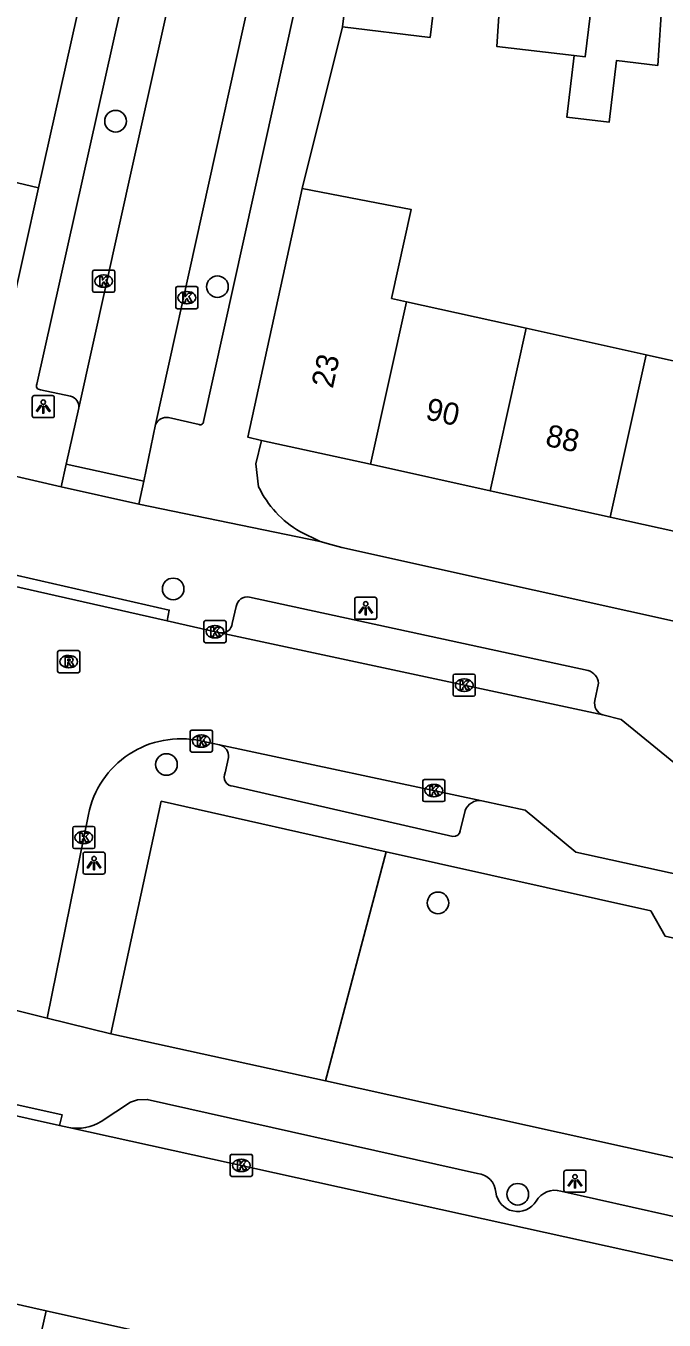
# Model space of a CAD drawing. Extents: x 162172 to 163187, y 382874 to 383684.
# Drawn here: x 162775.2 to 162804, y 383122.5 to 383181 of the extents above; entities that cross this region are included whole.
import ezdxf

# ---------------------------------------------------------------- set-up
doc = ezdxf.new("R2010")
doc.units = 0
for name, color, linetype in [('IMGEO_Boom', 7, 'Continuous'), ('IMGEO_Groenvoorziening', 7, 'Continuous'), ('IMGEO_Kolk', 7, 'Continuous'), ('IMGEO_Lichtpunt', 7, 'Continuous'), ('IMGEO_Muur', 7, 'Continuous'), ('IMGEO_Pand', 7, 'Continuous'), ('IMGEO_Pand_nummerreeks', 7, 'Continuous'), ('IMGEO_Rijbaan_lokaal_open', 7, 'Continuous'), ('IMGEO_Rioolput', 7, 'Continuous'), ('IMGEO_Voetpad_open', 7, 'Continuous')]:
    doc.layers.add(name, color=color, linetype=linetype)

msp = doc.modelspace()

# ---------------------------------------------------------------- linework, layer by layer
at = {"layer": 'IMGEO_Boom'}
for centre in [(162779.224, 383176.653), (162783.829, 383169.172), (162781.828, 383155.508), (162781.522, 383147.572), (162793.801, 383141.315), (162797.408, 383128.144)]:
    msp.add_circle(centre, 0.489, dxfattribs=at)
at = {"layer": 'IMGEO_Groenvoorziening'}
msp.add_lwpolyline([(162791.466, 383143.63), (162788.717, 383133.274)], dxfattribs=at)
at = {"layer": 'IMGEO_Kolk'}
for p, q in [((162778.262, 383169.923), (162779.114, 383169.923)), ((162778.187, 383168.997), (162778.187, 383169.849)), ((162778.675, 383169.703), (162778.7, 383169.703)), ((162779.188, 383169.849), (162779.188, 383168.997)), ((162779.114, 383168.923), (162778.262, 383168.923)), ((162778.698, 383169.143), (162778.673, 383169.143)), ((162781.943, 383168.25), (162781.943, 383169.102)), ((162782.018, 383169.176), (162782.87, 383169.176)), ((162782.431, 383168.956), (162782.456, 383168.956)), ((162782.944, 383169.102), (162782.944, 383168.25)), ((162782.87, 383168.176), (162782.018, 383168.176)), ((162782.454, 383168.396), (162782.429, 383168.396)), ((162783.216, 383153.149), (162783.216, 383154.001)), ((162783.291, 383154.075), (162784.143, 383154.075)), ((162783.704, 383153.855), (162783.729, 383153.855)), ((162784.217, 383154.001), (162784.217, 383153.149)), ((162784.143, 383153.075), (162783.291, 383153.075)), ((162783.727, 383153.295), (162783.702, 383153.295)), ((162794.486, 383150.732), (162794.486, 383151.584)), ((162794.561, 383151.658), (162795.413, 383151.658)), ((162794.974, 383151.438), (162794.999, 383151.438)), ((162795.487, 383151.584), (162795.487, 383150.732)), ((162795.413, 383150.658), (162794.561, 383150.658)), ((162794.997, 383150.878), (162794.972, 383150.878)), ((162782.6, 383148.205), (162782.6, 383149.057)), ((162782.675, 383149.131), (162783.527, 383149.131)), ((162783.088, 383148.911), (162783.113, 383148.911)), ((162783.601, 383149.057), (162783.601, 383148.205)), ((162783.111, 383148.351), (162783.086, 383148.351)), ((162783.527, 383148.131), (162782.675, 383148.131)), ((162793.114, 383145.967), (162793.114, 383146.819)), ((162793.189, 383146.893), (162794.041, 383146.893)), ((162793.602, 383146.673), (162793.627, 383146.673)), ((162794.115, 383146.819), (162794.115, 383145.967)), ((162793.625, 383146.113), (162793.6, 383146.113)), ((162794.041, 383145.893), (162793.189, 383145.893)), ((162777.359, 383144.774), (162778.211, 383144.774)), ((162777.284, 383143.848), (162777.284, 383144.7)), ((162777.772, 383144.554), (162777.797, 383144.554)), ((162778.285, 383144.7), (162778.285, 383143.848)), ((162778.211, 383143.774), (162777.359, 383143.774)), ((162777.795, 383143.994), (162777.77, 383143.994)), ((162784.411, 383129.024), (162784.411, 383129.876)), ((162784.486, 383129.95), (162785.338, 383129.95)), ((162784.899, 383129.73), (162784.924, 383129.73)), ((162785.412, 383129.876), (162785.412, 383129.024)), ((162785.338, 383128.95), (162784.486, 383128.95)), ((162784.922, 383129.17), (162784.897, 383129.17))]:
    msp.add_line(p, q, dxfattribs=at)
for points in [[(162778.262, 383169.923), (162779.114, 383169.923)], [(162778.187, 383168.997), (162778.187, 383169.849)], [(162778.508, 383169.623), (162778.631, 383169.623), (162778.631, 383169.472), (162778.761, 383169.623), (162778.925, 383169.623), (162778.779, 383169.472), (162778.932, 383169.223), (162778.78, 383169.223), (162778.695, 383169.387), (162778.631, 383169.32), (162778.631, 383169.223), (162778.508, 383169.223), (162778.508, 383169.623)], [(162779.188, 383169.849), (162779.188, 383168.997)], [(162779.114, 383168.923), (162778.262, 383168.923)], [(162781.943, 383168.25), (162781.943, 383169.102)], [(162782.018, 383169.176), (162782.87, 383169.176)], [(162782.264, 383168.876), (162782.387, 383168.876), (162782.387, 383168.725), (162782.517, 383168.876), (162782.681, 383168.876), (162782.535, 383168.725), (162782.688, 383168.476), (162782.536, 383168.476), (162782.451, 383168.64), (162782.387, 383168.573), (162782.387, 383168.476), (162782.264, 383168.476), (162782.264, 383168.876)], [(162782.944, 383169.102), (162782.944, 383168.25)], [(162782.87, 383168.176), (162782.018, 383168.176)], [(162783.216, 383153.149), (162783.216, 383154.001)], [(162783.291, 383154.075), (162784.143, 383154.075)], [(162783.537, 383153.775), (162783.66, 383153.775), (162783.66, 383153.624), (162783.79, 383153.775), (162783.954, 383153.775), (162783.808, 383153.624), (162783.961, 383153.375), (162783.809, 383153.375), (162783.724, 383153.539), (162783.66, 383153.472), (162783.66, 383153.375), (162783.537, 383153.375), (162783.537, 383153.775)], [(162784.217, 383154.001), (162784.217, 383153.149)], [(162784.143, 383153.075), (162783.291, 383153.075)], [(162794.486, 383150.732), (162794.486, 383151.584)], [(162794.561, 383151.658), (162795.413, 383151.658)], [(162794.807, 383151.358), (162794.93, 383151.358), (162794.93, 383151.207), (162795.06, 383151.358), (162795.224, 383151.358), (162795.078, 383151.207), (162795.231, 383150.958), (162795.079, 383150.958), (162794.994, 383151.122), (162794.93, 383151.055), (162794.93, 383150.958), (162794.807, 383150.958), (162794.807, 383151.358)], [(162795.487, 383151.584), (162795.487, 383150.732)], [(162795.413, 383150.658), (162794.561, 383150.658)], [(162782.6, 383148.205), (162782.6, 383149.057)], [(162782.675, 383149.131), (162783.527, 383149.131)], [(162783.601, 383149.057), (162783.601, 383148.205)], [(162782.921, 383148.831), (162783.044, 383148.831), (162783.044, 383148.68), (162783.174, 383148.831), (162783.338, 383148.831), (162783.192, 383148.68), (162783.345, 383148.431), (162783.193, 383148.431), (162783.108, 383148.595), (162783.044, 383148.528), (162783.044, 383148.431), (162782.921, 383148.431), (162782.921, 383148.831)], [(162783.527, 383148.131), (162782.675, 383148.131)], [(162793.114, 383145.967), (162793.114, 383146.819)], [(162793.189, 383146.893), (162794.041, 383146.893)], [(162793.435, 383146.593), (162793.558, 383146.593), (162793.558, 383146.442), (162793.688, 383146.593), (162793.852, 383146.593), (162793.706, 383146.442), (162793.859, 383146.193), (162793.707, 383146.193), (162793.622, 383146.357), (162793.558, 383146.29), (162793.558, 383146.193), (162793.435, 383146.193), (162793.435, 383146.593)], [(162794.115, 383146.819), (162794.115, 383145.967)], [(162794.041, 383145.893), (162793.189, 383145.893)], [(162777.359, 383144.774), (162778.211, 383144.774)], [(162777.284, 383143.848), (162777.284, 383144.7)], [(162777.605, 383144.474), (162777.728, 383144.474), (162777.728, 383144.323), (162777.858, 383144.474), (162778.022, 383144.474), (162777.876, 383144.323), (162778.029, 383144.074), (162777.877, 383144.074), (162777.792, 383144.238), (162777.728, 383144.171), (162777.728, 383144.074), (162777.605, 383144.074), (162777.605, 383144.474)], [(162778.285, 383144.7), (162778.285, 383143.848)], [(162778.211, 383143.774), (162777.359, 383143.774)], [(162784.411, 383129.024), (162784.411, 383129.876)], [(162784.486, 383129.95), (162785.338, 383129.95)], [(162784.732, 383129.65), (162784.855, 383129.65), (162784.855, 383129.499), (162784.985, 383129.65), (162785.149, 383129.65), (162785.003, 383129.499), (162785.156, 383129.25), (162785.004, 383129.25), (162784.919, 383129.414), (162784.855, 383129.347), (162784.855, 383129.25), (162784.732, 383129.25), (162784.732, 383129.65)], [(162785.412, 383129.876), (162785.412, 383129.024)], [(162785.338, 383128.95), (162784.486, 383128.95)]]:
    msp.add_lwpolyline(points, dxfattribs=at)
for centre, start, end in [((162778.264, 383169.847), 91.55205, 178.44795), ((162778.264, 383169.847), 91.55205, 178.44795), ((162779.112, 383169.847), 1.55205, 88.44795), ((162779.112, 383169.847), 1.55205, 88.44795), ((162778.264, 383168.999), 181.55205, 268.44795), ((162778.264, 383168.999), 181.55205, 268.44795), ((162779.112, 383168.999), 271.55205, 358.44795), ((162779.112, 383168.999), 271.55205, 358.44795), ((162782.02, 383169.1), 91.55205, 178.44795), ((162782.02, 383169.1), 91.55205, 178.44795), ((162782.868, 383169.1), 1.55205, 88.44795), ((162782.868, 383169.1), 1.55205, 88.44795), ((162782.02, 383168.252), 181.55205, 268.44795), ((162782.02, 383168.252), 181.55205, 268.44795), ((162782.868, 383168.252), 271.55205, 358.44795), ((162782.868, 383168.252), 271.55205, 358.44795), ((162783.293, 383153.999), 91.55205, 178.44795), ((162783.293, 383153.999), 91.55205, 178.44795), ((162784.141, 383153.999), 1.55205, 88.44795), ((162784.141, 383153.999), 1.55205, 88.44795), ((162783.293, 383153.151), 181.55205, 268.44795), ((162783.293, 383153.151), 181.55205, 268.44795), ((162784.141, 383153.151), 271.55205, 358.44795), ((162784.141, 383153.151), 271.55205, 358.44795), ((162794.563, 383151.582), 91.55205, 178.44795), ((162794.563, 383151.582), 91.55205, 178.44795), ((162795.411, 383151.582), 1.55205, 88.44795), ((162795.411, 383151.582), 1.55205, 88.44795), ((162794.563, 383150.734), 181.55205, 268.44795), ((162794.563, 383150.734), 181.55205, 268.44795), ((162795.411, 383150.734), 271.55205, 358.44795), ((162795.411, 383150.734), 271.55205, 358.44795), ((162782.677, 383149.055), 91.55205, 178.44795), ((162782.677, 383149.055), 91.55205, 178.44795), ((162783.525, 383149.055), 1.55205, 88.44795), ((162783.525, 383149.055), 1.55205, 88.44795), ((162782.677, 383148.207), 181.55205, 268.44795), ((162782.677, 383148.207), 181.55205, 268.44795), ((162783.525, 383148.207), 271.55205, 358.44795), ((162783.525, 383148.207), 271.55205, 358.44795), ((162793.191, 383146.817), 91.55205, 178.44795), ((162793.191, 383146.817), 91.55205, 178.44795), ((162794.039, 383146.817), 1.55205, 88.44795), ((162794.039, 383146.817), 1.55205, 88.44795), ((162793.191, 383145.969), 181.55205, 268.44795), ((162793.191, 383145.969), 181.55205, 268.44795), ((162794.039, 383145.969), 271.55205, 358.44795), ((162794.039, 383145.969), 271.55205, 358.44795), ((162777.361, 383144.698), 91.55205, 178.44795), ((162777.361, 383144.698), 91.55205, 178.44795), ((162778.209, 383144.698), 1.55205, 88.44795), ((162778.209, 383144.698), 1.55205, 88.44795), ((162777.361, 383143.85), 181.55205, 268.44795), ((162777.361, 383143.85), 181.55205, 268.44795), ((162778.209, 383143.85), 271.55205, 358.44795), ((162778.209, 383143.85), 271.55205, 358.44795), ((162784.488, 383129.874), 91.55205, 178.44795), ((162784.488, 383129.874), 91.55205, 178.44795), ((162785.336, 383129.874), 1.55205, 88.44795), ((162785.336, 383129.874), 1.55205, 88.44795), ((162784.488, 383129.026), 181.55205, 268.44795), ((162784.488, 383129.026), 181.55205, 268.44795), ((162785.336, 383129.026), 271.55205, 358.44795), ((162785.336, 383129.026), 271.55205, 358.44795)]:
    msp.add_arc(centre, 0.0765, start, end, dxfattribs=at)
for centre, major_axis, ratio, start_param, end_param in [((162778.674, 383169.423), (-0.387, 0.002), 0.722429, 4.712389, 7.853982), ((162778.699, 383169.423), (-0.39, 0.002), 0.717154, 1.570796, 4.712389), ((162782.43, 383168.676), (-0.387, 0.002), 0.722429, 4.712389, 7.853982), ((162782.455, 383168.676), (-0.39, 0.002), 0.717154, 1.570796, 4.712389), ((162783.703, 383153.575), (-0.387, 0.002), 0.722429, 4.712389, 7.853982), ((162783.728, 383153.575), (-0.39, 0.002), 0.717154, 1.570796, 4.712389), ((162794.973, 383151.158), (-0.387, 0.002), 0.722429, 4.712389, 7.853982), ((162794.998, 383151.158), (-0.39, 0.002), 0.717154, 1.570796, 4.712389), ((162783.087, 383148.631), (-0.387, 0.002), 0.722429, 4.712389, 7.853982), ((162783.112, 383148.631), (-0.39, 0.002), 0.717154, 1.570796, 4.712389), ((162793.601, 383146.393), (-0.387, 0.002), 0.722429, 4.712389, 7.853982), ((162793.626, 383146.393), (-0.39, 0.002), 0.717154, 1.570796, 4.712389), ((162777.771, 383144.274), (-0.387, 0.002), 0.722429, 4.712389, 7.853982), ((162777.796, 383144.274), (-0.39, 0.002), 0.717154, 1.570796, 4.712389), ((162784.898, 383129.45), (-0.387, 0.002), 0.722429, 4.712389, 7.853982), ((162784.923, 383129.45), (-0.39, 0.002), 0.717154, 1.570796, 4.712389)]:
    msp.add_ellipse(centre, major_axis=major_axis, ratio=ratio, start_param=start_param, end_param=end_param, dxfattribs=at)
at = {"layer": 'IMGEO_Lichtpunt'}
for p, q in [((162775.456, 383164.153), (162775.456, 383163.346)), ((162775.456, 383164.153), (162775.456, 383163.346)), ((162776.358, 383164.248), (162775.55, 383164.248)), ((162776.358, 383164.248), (162775.55, 383164.248)), ((162776.452, 383163.346), (162776.452, 383164.153)), ((162776.452, 383163.346), (162776.452, 383164.153)), ((162775.55, 383163.252), (162776.358, 383163.252)), ((162775.55, 383163.252), (162776.358, 383163.252)), ((162790.037, 383155.038), (162790.037, 383154.231)), ((162790.037, 383155.038), (162790.037, 383154.231)), ((162790.939, 383155.133), (162790.131, 383155.133)), ((162790.939, 383155.133), (162790.131, 383155.133)), ((162791.033, 383154.231), (162791.033, 383155.038)), ((162791.033, 383154.231), (162791.033, 383155.038)), ((162790.131, 383154.137), (162790.939, 383154.137)), ((162790.131, 383154.137), (162790.939, 383154.137)), ((162778.654, 383143.614), (162777.846, 383143.614)), ((162778.654, 383143.614), (162777.846, 383143.614)), ((162777.752, 383143.519), (162777.752, 383142.712)), ((162777.752, 383143.519), (162777.752, 383142.712)), ((162778.748, 383142.712), (162778.748, 383143.519)), ((162778.748, 383142.712), (162778.748, 383143.519)), ((162777.846, 383142.618), (162778.654, 383142.618)), ((162777.846, 383142.618), (162778.654, 383142.618)), ((162799.497, 383129.139), (162799.497, 383128.332)), ((162799.497, 383129.139), (162799.497, 383128.332)), ((162800.399, 383129.234), (162799.591, 383129.234)), ((162800.399, 383129.234), (162799.591, 383129.234)), ((162800.493, 383128.332), (162800.493, 383129.139)), ((162800.493, 383128.332), (162800.493, 383129.139)), ((162799.591, 383128.238), (162800.399, 383128.238)), ((162799.591, 383128.238), (162800.399, 383128.238))]:
    msp.add_line(p, q, dxfattribs=at)
for points in [[(162775.83, 383163.817), (162775.869, 383163.789), (162775.681, 383163.527), (162775.643, 383163.554), (162775.83, 383163.817)], [(162775.932, 383163.769), (162775.979, 383163.769), (162775.979, 383163.447), (162775.932, 383163.447), (162775.932, 383163.769)], [(162776.042, 383163.789), (162776.08, 383163.816), (162776.267, 383163.554), (162776.228, 383163.526), (162776.042, 383163.789)], [(162790.411, 383154.702), (162790.45, 383154.674), (162790.262, 383154.412), (162790.224, 383154.439), (162790.411, 383154.702)], [(162790.623, 383154.674), (162790.661, 383154.701), (162790.848, 383154.439), (162790.809, 383154.411), (162790.623, 383154.674)], [(162790.513, 383154.654), (162790.56, 383154.654), (162790.56, 383154.332), (162790.513, 383154.332), (162790.513, 383154.654)], [(162778.126, 383143.183), (162778.165, 383143.155), (162777.977, 383142.893), (162777.939, 383142.92), (162778.126, 383143.183)], [(162778.228, 383143.135), (162778.275, 383143.135), (162778.275, 383142.813), (162778.228, 383142.813), (162778.228, 383143.135)], [(162778.338, 383143.155), (162778.376, 383143.182), (162778.563, 383142.92), (162778.524, 383142.892), (162778.338, 383143.155)], [(162799.871, 383128.803), (162799.91, 383128.775), (162799.722, 383128.513), (162799.684, 383128.54), (162799.871, 383128.803)], [(162799.973, 383128.755), (162800.02, 383128.755), (162800.02, 383128.433), (162799.973, 383128.433), (162799.973, 383128.755)], [(162800.083, 383128.775), (162800.121, 383128.802), (162800.308, 383128.54), (162800.269, 383128.512), (162800.083, 383128.775)]]:
    msp.add_lwpolyline(points, dxfattribs=at)
for centre in [(162775.955, 383163.951), (162790.536, 383154.836), (162778.251, 383143.317), (162799.996, 383128.937)]:
    msp.add_circle(centre, 0.0994, dxfattribs=at)
for centre, start, end in [((162775.55, 383164.153), 90, 180), ((162775.55, 383164.153), 90, 180), ((162776.358, 383164.153), 0, 90), ((162776.358, 383164.153), 0, 90), ((162775.55, 383163.346), 180, 270), ((162775.55, 383163.346), 180, 270), ((162776.358, 383163.346), 270, 0), ((162776.358, 383163.346), 270, 360), ((162790.131, 383155.038), 90, 180), ((162790.131, 383155.038), 90, 180), ((162790.939, 383155.038), 0, 90), ((162790.939, 383155.038), 0, 90), ((162790.131, 383154.231), 180, 270), ((162790.131, 383154.231), 180, 270), ((162790.939, 383154.231), 270, 0), ((162790.939, 383154.231), 270, 360), ((162777.846, 383143.519), 90, 180), ((162777.846, 383143.519), 90, 180), ((162778.654, 383143.519), 0, 90), ((162778.654, 383143.519), 0, 90), ((162777.846, 383142.712), 180, 270), ((162777.846, 383142.712), 180, 270), ((162778.654, 383142.712), 270, 0), ((162778.654, 383142.712), 270, 360), ((162799.591, 383129.139), 90, 180), ((162799.591, 383129.139), 90, 180), ((162800.399, 383129.139), 0, 90), ((162800.399, 383129.139), 0, 90), ((162799.591, 383128.332), 180, 270), ((162799.591, 383128.332), 180, 270), ((162800.399, 383128.332), 270, 0), ((162800.399, 383128.332), 270, 360)]:
    msp.add_arc(centre, 0.0946, start, end, dxfattribs=at)
at = {"layer": 'IMGEO_Muur'}
for points in [[(162777.468, 383181.385), (162775.742, 383173.645)], [(162789.481, 383180.917), (162787.659, 383173.607)]]:
    msp.add_lwpolyline(points, dxfattribs=at)
at = {"layer": 'IMGEO_Pand'}
for points in [[(162789.839, 383183.906), (162793.804, 383183.431), (162793.446, 383180.442), (162789.481, 383180.917)], [(162789.481, 383180.917), (162789.839, 383183.906)], [(162799.966, 383179.616), (162796.465, 383180.025), (162796.662, 383183.023), (162800.814, 383182.547)], [(162800.814, 383182.547), (162803.936, 383182.175), (162803.738, 383179.177), (162801.872, 383179.394), (162801.537, 383176.603), (162799.632, 383176.832), (162799.966, 383179.616)], [(162799.966, 383179.616), (162800.456, 383179.559), (162800.814, 383182.547)], [(162775.742, 383173.645), (162772.503, 383174.405), (162772.109, 383172.648), (162768.928, 383173.347)], [(162775.742, 383173.645), (162773.778, 383164.873)], [(162787.659, 383173.607), (162785.211, 383162.362), (162785.827, 383162.226)], [(162787.659, 383173.607), (162790.233, 383173.113), (162792.591, 383172.66), (162791.701, 383168.64), (162792.371, 383168.492)], [(162790.744, 383161.143), (162792.371, 383168.492)], [(162792.371, 383168.492), (162797.79, 383167.293)], [(162796.165, 383159.95), (162797.79, 383167.293)], [(162797.79, 383167.293), (162803.21, 383166.093)], [(162803.21, 383166.093), (162801.585, 383158.756)], [(162803.21, 383166.093), (162808.628, 383164.893)], [(162785.827, 383162.226), (162790.744, 383161.143)], [(162796.165, 383159.95), (162790.744, 383161.143)], [(162801.585, 383158.756), (162796.165, 383159.95)], [(162801.585, 383158.756), (162807.005, 383157.562)]]:
    msp.add_lwpolyline(points, dxfattribs=at)
at = {"layer": 'IMGEO_Rijbaan_lokaal_open'}
for points in [[(162777.568, 383163.694), (162780.011, 383174.712), (162781.727, 383182.432), (162782.077, 383183.736), (162782.343, 383185.059), (162782.524, 383186.397), (162785.237, 383208.527)], [(162788.777, 383208.06), (162786.293, 383187.634), (162786.008, 383185.809), (162785.67, 383183.992), (162785.278, 383182.187), (162781.028, 383162.946)], [(162776.985, 383161.147), (162777.568, 383163.694)], [(162781.028, 383162.946), (162780.501, 383160.381)], [(162776.756, 383160.123), (162776.985, 383161.147)], [(162780.501, 383160.381), (162776.985, 383161.147)], [(162780.272, 383159.338), (162776.756, 383160.123)], [(162780.501, 383160.381), (162780.272, 383159.338)], [(162773.616, 383155.863), (162781.552, 383154.063)], [(162781.552, 383154.063), (162783.612, 383153.596), (162783.954, 383153.523)], [(162783.954, 383153.523), (162801.257, 383149.812)], [(162801.257, 383149.812), (162802.077, 383149.607), (162804.46, 383147.666), (162806.471, 383147.219)], [(162783.919, 383148.458), (162783.059, 383148.641)], [(162783.919, 383148.458), (162795.778, 383145.934)], [(162805.407, 383142.427), (162800.032, 383143.615), (162797.748, 383145.515), (162795.778, 383145.934)], [(162777.995, 383145.317), (162776.132, 383136.11)], [(162776.132, 383136.11), (162771.232, 383137.324)], [(162776.695, 383131.255), (162768.44, 383133.092)], [(162776.695, 383131.255), (162777.11, 383131.169)], [(162777.11, 383131.169), (162892.326, 383105.776), (163000, 383082.046), (163013.118, 383079.154)], [(162755.641, 383127.484), (162757.16, 383127.16), (162771.049, 383124), (162776.079, 383122.88)], [(162776.079, 383122.88), (162781.97, 383121.569), (162783.256, 383121.293)]]:
    msp.add_lwpolyline(points, dxfattribs=at)
msp.add_arc((162782.173, 383144.471), 4.263, 78.0053, 168.55634, dxfattribs=at)
at = {"layer": 'IMGEO_Rioolput'}
for p, q in [((162776.604, 383151.796), (162776.604, 383152.648)), ((162776.679, 383152.722), (162777.531, 383152.722)), ((162777.092, 383152.502), (162777.117, 383152.502)), ((162777.605, 383152.648), (162777.605, 383151.796)), ((162777.115, 383151.942), (162777.09, 383151.942)), ((162777.531, 383151.722), (162776.679, 383151.722))]:
    msp.add_line(p, q, dxfattribs=at)
for points in [[(162776.604, 383151.796), (162776.604, 383152.648)], [(162776.679, 383152.722), (162777.531, 383152.722)], [(162777.193, 383152.42), (162776.941, 383152.422), (162776.941, 383152.022)], [(162777.605, 383152.648), (162777.605, 383151.796)], [(162776.941, 383152.022), (162777.065, 383152.022), (162777.065, 383152.184), (162777.076, 383152.184)], [(162777.119, 383152.341), (162777.065, 383152.341), (162777.065, 383152.26)], [(162777.065, 383152.26), (162777.117, 383152.26)], [(162777.123, 383152.155), (162777.194, 383152.022), (162777.334, 383152.022), (162777.269, 383152.148)], [(162777.531, 383151.722), (162776.679, 383151.722)]]:
    msp.add_lwpolyline(points, dxfattribs=at)
for centre, radius, start, end in [((162776.681, 383152.646), 0.0765, 91.55205, 178.44795), ((162776.681, 383152.646), 0.0765, 91.55205, 178.44795), ((162777.192, 383152.31), 0.109, 350.36119, 89.41601), ((162777.529, 383152.646), 0.0765, 1.55205, 88.44795), ((162777.529, 383152.646), 0.0765, 1.55205, 88.44795), ((162776.681, 383151.798), 0.0765, 181.55205, 268.44795), ((162776.681, 383151.798), 0.0765, 181.55205, 268.44795), ((162777.075, 383152.131), 0.0533, 26.02933, 88.69889), ((162777.101, 383152.449), 0.19, 274.7715, 282.96867), ((162777.125, 383152.245), 0.0964, 77.00612, 93.18647), ((162777.139, 383152.302), 0.0378, 276.66336, 79.67722), ((162777.19, 383152.31), 0.112, 277.58423, 350.98172), ((162777.174, 383152.095), 0.108, 29.51342, 73.79051), ((162777.529, 383151.798), 0.0765, 271.55205, 358.44795), ((162777.529, 383151.798), 0.0765, 271.55205, 358.44795)]:
    msp.add_arc(centre, radius, start, end, dxfattribs=at)
for centre, major_axis, ratio, start_param, end_param in [((162777.091, 383152.222), (-0.387, 0.002), 0.722429, 4.712389, 7.853982), ((162777.116, 383152.222), (-0.39, 0.002), 0.717154, 1.570796, 4.712389)]:
    msp.add_ellipse(centre, major_axis=major_axis, ratio=ratio, start_param=start_param, end_param=end_param, dxfattribs=at)
at = {"layer": 'IMGEO_Voetpad_open'}
for points in [[(162775.661, 383164.762), (162779.796, 383183.27)], [(162787.312, 383181.657), (162783.194, 383163.084)], [(162777.468, 383181.385), (162775.742, 383173.645)], [(162789.481, 383180.917), (162787.659, 383173.607)], [(162777.188, 383164.221), (162775.824, 383164.513)], [(162783.001, 383162.94), (162781.612, 383163.262)], [(162785.691, 383160.123), (162785.569, 383161.158), (162785.827, 383162.226)], [(162772.85, 383161.022), (162776.756, 383160.123)], [(162780.272, 383159.338), (162788.468, 383157.647)], [(162788.468, 383157.647), (162787.558, 383158.098)], [(162828.515, 383148.712), (162789.447, 383157.378), (162788.951, 383157.514), (162788.468, 383157.647)], [(162773.616, 383155.863), (162773.717, 383156.352), (162781.653, 383154.552), (162781.552, 383154.063)], [(162784.494, 383153.94), (162784.673, 383154.711)], [(162785.279, 383155.143), (162800.591, 383151.823)], [(162801.063, 383151.255), (162800.895, 383150.458)], [(162784.186, 383147.203), (162784.326, 383147.886)], [(162794.479, 383144.323), (162784.543, 383146.587)], [(162779.01, 383135.399), (162781.287, 383145.909), (162791.466, 383143.63)], [(162795.032, 383145.487), (162794.808, 383144.574)], [(162791.466, 383143.63), (162803.424, 383140.952), (162804.069, 383139.814), (162825.472, 383135.017)], [(162779.01, 383135.399), (162776.132, 383136.11)], [(162788.717, 383133.274), (162779.01, 383135.399)], [(162768.44, 383133.092), (162768.548, 383133.58), (162776.803, 383131.743), (162776.695, 383131.255)], [(162823.542, 383125.571), (162788.717, 383133.274)], [(162778.578, 383131.434), (162779.894, 383132.311), (162780.221, 383132.41), (162780.657, 383132.434), (162795.594, 383129.09)], [(162799.359, 383128.289), (162810.646, 383125.753)], [(162776.079, 383122.88), (162775.308, 383119.417)]]:
    msp.add_lwpolyline(points, dxfattribs=at)
for centre, radius, start, end in [((162775.815, 383164.685), 0.172, 153.56898, 272.85002), ((162777.074, 383163.738), 0.496, 354.92117, 76.66676), ((162781.543, 383162.691), 0.575, 83.13299, 153.70229), ((162783.054, 383163.07), 0.14, 247.59551, 5.85876), ((162789.971, 383162.196), 4.755, 205.84004, 239.51054), ((162785.189, 383154.628), 0.523, 80.08405, 170.88391), ((162784.025, 383153.99), 0.472, 261.38905, 353.96318), ((162800.369, 383151.158), 0.701, 7.94544, 71.50677), ((162801.431, 383150.334), 0.55, 166.95857, 251.57148), ((162783.804, 383147.945), 0.525, 353.51863, 77.348), ((162784.547, 383147.001), 0.414, 150.70949, 269.47899), ((162795.676, 383145.258), 0.683, 81.41884, 160.44088), ((162794.507, 383144.628), 0.306, 264.75889, 349.92243), ((162777.518, 383133.107), 1.98, 258.10613, 302.35928), ((162795.478, 383128.15), 0.947, 5.00036, 82.95844), ((162797.401, 383128.353), 0.987, 186.99204, 328.39739), ((162799.096, 383127.333), 0.992, 74.59018, 149.52421)]:
    msp.add_arc(centre, radius, start, end, dxfattribs=at)

# ---------------------------------------------------------------- texts
at = {"layer": 'IMGEO_Pand_nummerreeks'}
for s, rotation, p in [('23', 77.716, (162789.042, 383164.537)), ('90', 347.57923, (162793.192, 383163.185)), ('88', 347.57923, (162798.612, 383161.991))]:
    msp.add_text(s, height=1, rotation=rotation, dxfattribs=at).set_placement(p)

doc.saveas('drawing.dxf')
